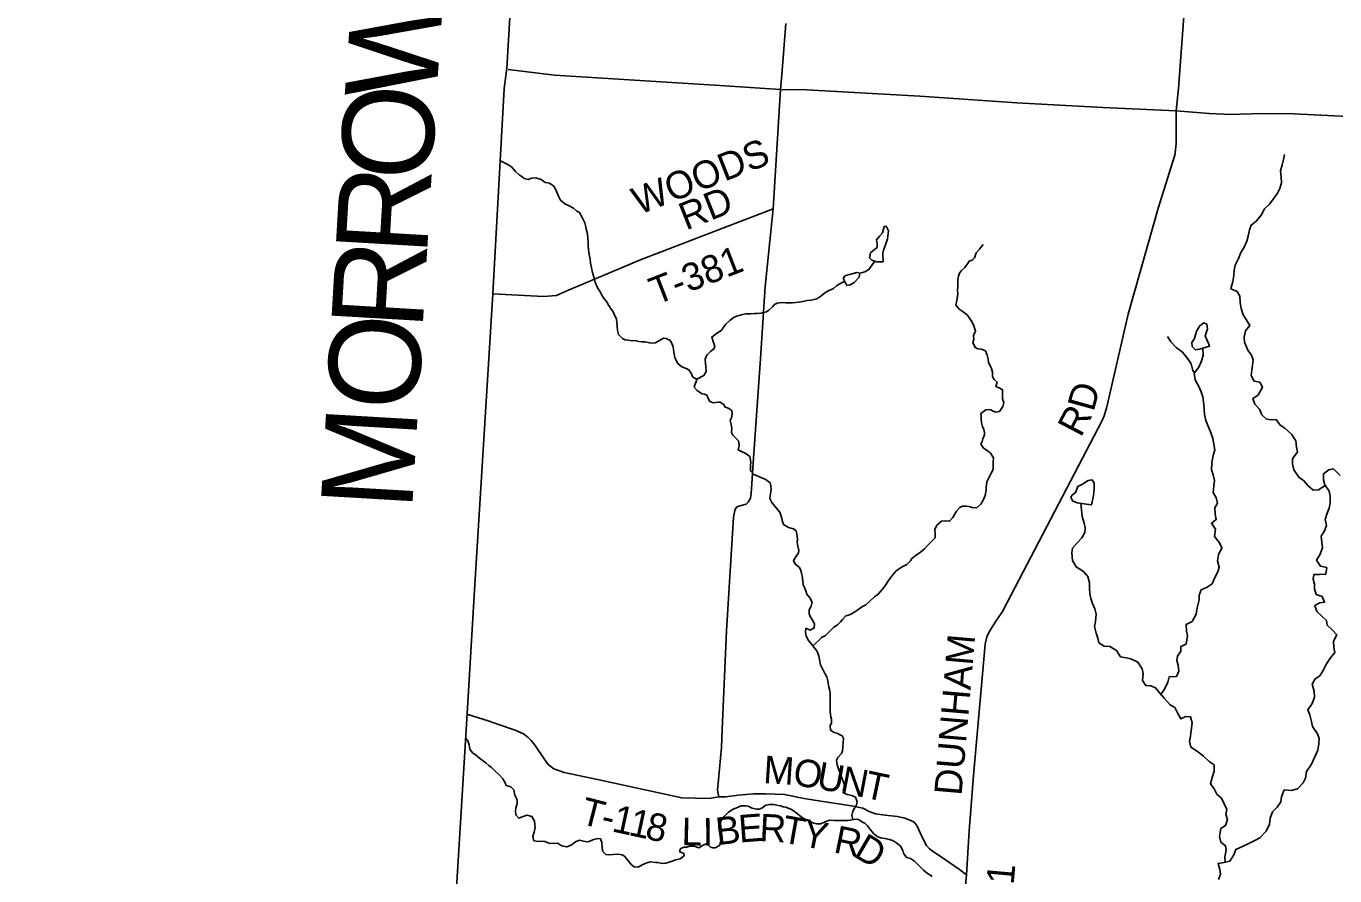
# Model space of a CAD drawing. Extents: x 1759416 to 2214760, y 252598 to 1116833.
# Drawn here: x 1923091 to 1937388, y 856505 to 865784 of the extents above; entities that cross this region are included whole.
import ezdxf

# ---------------------------------------------------------------- set-up
doc = ezdxf.new("R2010")
doc.units = 0
for name, color, linetype in [('GM_X_Adjacent_County', 7, 'Continuous'), ('GM_X_Adjacent_County_Text', 7, 'Continuous'), ('GM_X_County', 7, 'Continuous'), ('GM_X_County_Road', 7, 'Continuous'), ('GM_X_County_Road_Text', 7, 'Continuous'), ('GM_X_Minor_Lake', 7, 'Continuous'), ('GM_X_Minor_River', 7, 'Continuous'), ('GM_X_Township', 7, 'Continuous'), ('GM_X_Township_Road', 7, 'Continuous'), ('GM_X_Township_Road_Text', 7, 'Continuous'), ('GM_X_Township_ROW', 7, 'Continuous')]:
    doc.layers.add(name, color=color, linetype=linetype)

msp = doc.modelspace()

# ---------------------------------------------------------------- linework, layer by layer
at = {"layer": 'GM_X_Adjacent_County'}
msp.add_lwpolyline([(1928849, 873883), (1928341, 865325), (1928314, 865105), (1928189, 862861), (1927988, 859624), (1927907, 858279), (1927777, 856135), (1927658, 854184), (1924873, 854361), (1922111, 854537), (1916549, 854893), (1915609, 854967), (1909640, 855342), (1905546, 855583), (1900992, 855867), (1900447, 855895), (1900228, 855908), (1896895, 856116), (1891937, 856405), (1891588, 856432), (1890695, 856480), (1886895, 856734), (1882352, 856998)], dxfattribs=at)
at = {"layer": 'GM_X_County'}
msp.add_lwpolyline([(1922111, 854537), (1924873, 854361), (1927658, 854184), (1927777, 856135), (1927907, 858279), (1927988, 859624), (1928189, 862861), (1928314, 865105), (1928341, 865325), (1928849, 873883)], dxfattribs=at)
at = {"layer": 'GM_X_County_Road'}
for points in [[(1933312, 855652), (1933312, 855800), (1933323, 856082), (1933364, 856515), (1933394, 856995), (1933440, 857600), (1933567, 859034), (1933586, 859116), (1933612, 859170), (1933691, 859296), (1933744, 859371), (1933756, 859391), (1933894, 859659), (1934846, 861479), (1934867, 861530), (1934895, 861628), (1935130, 862640), (1935463, 863809), (1935640, 864375), (1935648, 864429), (1935653, 864508), (1935655, 864859), (1935678, 865103), (1935759, 866193)], [(1938278, 864760), (1936938, 864827), (1936606, 864831), (1936350, 864823), (1936247, 864821), (1936013, 864831), (1935655, 864859), (1934853, 864897), (1933912, 864947), (1932854, 865018), (1931621, 865090), (1931330, 865092), (1930669, 865137), (1928862, 865248), (1928358, 865310)]]:
    msp.add_lwpolyline(points, dxfattribs=at)
at = {"layer": 'GM_X_Minor_Lake'}
for points in [[(1932450, 863306), (1932458, 863336), (1932475, 863386), (1932501, 863462), (1932511, 863548), (1932485, 863599), (1932463, 863595), (1932447, 863527), (1932413, 863489), (1932381, 863449), (1932387, 863408), (1932389, 863368), (1932357, 863346), (1932315, 863308), (1932305, 863254), (1932328, 863230), (1932380, 863210), (1932452, 863210)], [(1932452, 863210), (1932450, 863306)], [(1932058, 862952), (1932094, 862958), (1932136, 862984), (1932190, 863044), (1932198, 863088), (1932164, 863094), (1932101, 863076), (1932055, 863063), (1932037, 863057), (1932015, 863033)], [(1932015, 863033), (1932058, 862952)], [(1936012, 862310), (1935971, 862402), (1935998, 862478), (1935991, 862528), (1935955, 862543), (1935913, 862513), (1935876, 862454), (1935853, 862374), (1935824, 862328), (1935830, 862286), (1935867, 862251), (1935909, 862257)], [(1935909, 862257), (1936019, 862291), (1936012, 862310)], [(1934734, 860572), (1934751, 860658), (1934760, 860730), (1934759, 860794), (1934735, 860829), (1934693, 860821), (1934632, 860784), (1934580, 860757), (1934555, 860691), (1934523, 860667), (1934502, 860645), (1934522, 860601), (1934574, 860580)], [(1934574, 860580), (1934727, 860556), (1934734, 860572)]]:
    msp.add_lwpolyline(points, dxfattribs=at)
at = {"layer": 'GM_X_Minor_River'}
for points in [[(1929015, 863827), (1928975, 863845), (1928927, 863883), (1928907, 863927), (1928887, 863973), (1928873, 864005), (1928856, 864035), (1928808, 864069), (1928762, 864078), (1928716, 864108), (1928660, 864126), (1928616, 864124), (1928574, 864110), (1928532, 864120), (1928505, 864142), (1928479, 864156), (1928437, 864198), (1928393, 864247), (1928347, 864277), (1928271, 864315)], [(1937283, 860767), (1937208, 860721), (1937150, 860716), (1937092, 860769), (1937049, 860820), (1936995, 860860), (1936938, 860937), (1936925, 861004), (1936926, 861060), (1936979, 861135), (1936970, 861188), (1936963, 861256), (1936916, 861327), (1936840, 861394), (1936789, 861427), (1936746, 861489), (1936694, 861486), (1936642, 861491), (1936590, 861540), (1936563, 861602), (1936514, 861657), (1936492, 861718), (1936549, 861755), (1936598, 861842), (1936567, 861895), (1936505, 861908), (1936474, 861970), (1936481, 862028), (1936489, 862079), (1936496, 862141), (1936477, 862191), (1936436, 862246), (1936401, 862332), (1936397, 862387), (1936410, 862457), (1936459, 862514), (1936420, 862581), (1936387, 862631), (1936364, 862700), (1936352, 862766), (1936351, 862834), (1936320, 862887), (1936252, 862916), (1936273, 862996), (1936286, 863062), (1936289, 863118), (1936298, 863174), (1936335, 863248), (1936362, 863312), (1936393, 863363), (1936426, 863437), (1936440, 863489), (1936455, 863559), (1936472, 863611), (1936527, 863654), (1936586, 863722), (1936616, 863785), (1936675, 863841), (1936726, 863908), (1936761, 863960), (1936786, 864012), (1936804, 864072), (1936803, 864136), (1936794, 864204), (1936811, 864268), (1936826, 864328), (1936837, 864382)], [(1931099, 860863), (1931071, 860877), (1931041, 860889), (1931005, 860929), (1931003, 860955), (1931005, 860989), (1931006, 861021), (1930996, 861086), (1930946, 861122), (1930914, 861134), (1930870, 861156), (1930880, 861204), (1930872, 861256), (1930845, 861284), (1930809, 861316), (1930795, 861346), (1930799, 861390), (1930793, 861433), (1930783, 861477), (1930795, 861505), (1930803, 861547), (1930801, 861585), (1930766, 861607), (1930722, 861625), (1930712, 861651), (1930672, 861677), (1930646, 861677), (1930600, 861671), (1930558, 861684), (1930544, 861710), (1930526, 861754), (1930500, 861764), (1930475, 861770), (1930447, 861788), (1930421, 861806), (1930389, 861842), (1930395, 861868), (1930411, 861902), (1930417, 861928), (1930373, 861950), (1930355, 861996), (1930330, 862031), (1930300, 862047), (1930254, 862063), (1930210, 862099), (1930182, 862153), (1930174, 862187), (1930168, 862221), (1930164, 862255), (1930155, 862297), (1930127, 862350), (1930081, 862374), (1930055, 862378), (1930011, 862350), (1929965, 862324), (1929937, 862322), (1929903, 862324), (1929851, 862336), (1929817, 862338), (1929783, 862342), (1929753, 862346), (1929690, 862351), (1929664, 862355), (1929636, 862359), (1929604, 862373), (1929562, 862415), (1929552, 862459), (1929548, 862503), (1929544, 862553), (1929539, 862585), (1929515, 862637), (1929503, 862666), (1929475, 862706), (1929457, 862734), (1929429, 862778), (1929399, 862818), (1929380, 862846), (1929358, 862890), (1929334, 862926), (1929308, 862988), (1929296, 863033), (1929286, 863067), (1929278, 863095), (1929266, 863145), (1929257, 863197), (1929251, 863241), (1929241, 863289), (1929235, 863341), (1929231, 863389), (1929229, 863417), (1929227, 863467), (1929222, 863516), (1929210, 863568), (1929206, 863594), (1929194, 863638), (1929176, 863672), (1929160, 863700), (1929136, 863748), (1929108, 863764), (1929069, 863796), (1929015, 863827)], [(1933528, 862258), (1933486, 862260), (1933458, 862274), (1933434, 862328), (1933444, 862362), (1933440, 862406), (1933462, 862452), (1933444, 862513), (1933422, 862559), (1933403, 862585), (1933373, 862627), (1933327, 862665), (1933285, 862695), (1933247, 862737), (1933257, 862787), (1933267, 862834), (1933270, 862862), (1933266, 862906), (1933268, 862938), (1933268, 862986), (1933270, 863014), (1933276, 863054), (1933288, 863086), (1933306, 863112), (1933344, 863150), (1933376, 863190), (1933392, 863216), (1933424, 863230), (1933452, 863254), (1933470, 863308), (1933502, 863346), (1933546, 863398)], [(1932198, 863088), (1932226, 863093), (1932254, 863101), (1932298, 863125), (1932362, 863217)], [(1930417, 861928), (1930495, 861968), (1930519, 862012), (1930515, 862072), (1930511, 862098), (1930509, 862146), (1930527, 862190), (1930572, 862236), (1930604, 862260), (1930614, 862286), (1930598, 862331), (1930580, 862389), (1930634, 862427), (1930682, 862461), (1930706, 862491), (1930730, 862525), (1930780, 862575), (1930824, 862606), (1930864, 862620), (1930916, 862636), (1930956, 862644), (1931004, 862644), (1931046, 862646), (1931076, 862646), (1931121, 862650), (1931147, 862656), (1931177, 862666), (1931205, 862684), (1931245, 862718), (1931267, 862746), (1931295, 862758), (1931347, 862766), (1931389, 862764), (1931419, 862761), (1931461, 862763), (1931495, 862765), (1931559, 862775), (1931593, 862781), (1931623, 862787), (1931667, 862793), (1931701, 862799), (1931729, 862805), (1931773, 862837), (1931815, 862873), (1931859, 862899), (1931908, 862915), (1931945, 862949), (1931974, 862965), (1932033, 862998)], [(1935855, 861997), (1935836, 862025), (1935817, 862098), (1935782, 862152), (1935723, 862223), (1935655, 862274), (1935596, 862337), (1935559, 862396)], [(1931685, 859018), (1931749, 859074), (1931781, 859108), (1931823, 859130), (1931869, 859176), (1931909, 859218), (1931959, 859250), (1931987, 859280), (1932009, 859306), (1932047, 859346), (1932087, 859356), (1932115, 859368), (1932145, 859388), (1932177, 859408), (1932207, 859430), (1932233, 859448), (1932265, 859464), (1932309, 859504), (1932357, 859550), (1932397, 859582), (1932447, 859636), (1932477, 859680), (1932505, 859718), (1932523, 859744), (1932555, 859788), (1932593, 859832), (1932619, 859854), (1932667, 859884), (1932713, 859904), (1932751, 859944), (1932765, 859970), (1932813, 860006), (1932861, 860040), (1932905, 860076), (1932943, 860118), (1932985, 860158), (1933021, 860196), (1933023, 860240), (1933016, 860288), (1933040, 860334), (1933090, 860378), (1933136, 860382), (1933179, 860378), (1933214, 860419), (1933232, 860452), (1933254, 860486), (1933292, 860526), (1933320, 860541), (1933362, 860543), (1933407, 860533), (1933433, 860523), (1933481, 860529), (1933521, 860565), (1933547, 860607), (1933569, 860657), (1933578, 860717), (1933578, 860745), (1933584, 860809), (1933606, 860851), (1933632, 860901), (1933654, 860943), (1933654, 860990), (1933656, 861026), (1933658, 861068), (1933626, 861120), (1933599, 861142), (1933549, 861176), (1933521, 861220), (1933535, 861248), (1933543, 861276), (1933559, 861320), (1933559, 861348), (1933553, 861380), (1933539, 861412), (1933527, 861457), (1933524, 861493), (1933524, 861527), (1933522, 861555), (1933574, 861595), (1933600, 861599), (1933628, 861593), (1933656, 861579), (1933683, 861570), (1933723, 861576), (1933759, 861632), (1933770, 861674), (1933758, 861715), (1933758, 861813), (1933728, 861829), (1933684, 861849), (1933698, 861895), (1933666, 861927), (1933649, 861959), (1933649, 862007), (1933637, 862047), (1933623, 862073), (1933605, 862114), (1933601, 862148), (1933591, 862192), (1933571, 862238), (1933528, 862258)], [(1935488, 858484), (1935531, 858552), (1935564, 858618), (1935579, 858678), (1935657, 858680), (1935682, 858740), (1935677, 858805), (1935663, 858855), (1935668, 858905), (1935705, 858959), (1935707, 859011), (1935762, 859036), (1935777, 859126), (1935768, 859176), (1935763, 859251), (1935829, 859284), (1935872, 859361), (1935885, 859433), (1935906, 859519), (1935907, 859570), (1935926, 859629), (1935994, 859659), (1936049, 859694), (1936072, 859756), (1936109, 859824), (1936125, 859877), (1936104, 859946), (1936117, 860010), (1936152, 860088), (1936129, 860140), (1936072, 860211), (1936083, 860289), (1936040, 860356), (1936092, 860395), (1936079, 860454), (1936078, 860522), (1936107, 860576), (1936092, 860632), (1936058, 860691), (1936065, 860759), (1936072, 860823), (1936059, 860883), (1936042, 860937), (1936043, 861014), (1936060, 861094), (1936075, 861156), (1936067, 861220), (1936056, 861282), (1936029, 861353), (1936000, 861423), (1935977, 861476), (1935962, 861544), (1935960, 861598), (1935957, 861651), (1935946, 861735), (1935929, 861789), (1935900, 861856), (1935863, 861923), (1935852, 861993), (1935901, 862060), (1935929, 862120), (1935950, 862186), (1935946, 862268)], [(1932121, 857119), (1932110, 857162), (1932120, 857206), (1932134, 857234), (1932158, 857270), (1932168, 857314), (1932152, 857363), (1932112, 857383), (1932064, 857393), (1932038, 857399), (1932018, 857435), (1932027, 857479), (1932027, 857505), (1932005, 857567), (1931985, 857615), (1931975, 857645), (1931967, 857674), (1931949, 857718), (1931943, 857768), (1931959, 857796), (1931997, 857840), (1932008, 857870), (1932012, 857910), (1932016, 857962), (1932020, 858006), (1932004, 858032), (1931948, 858064), (1931918, 858070), (1931876, 858094), (1931875, 858147), (1931887, 858173), (1931889, 858217), (1931883, 858243), (1931873, 858295), (1931873, 858415), (1931875, 858441), (1931873, 858501), (1931868, 858541), (1931860, 858567), (1931852, 858609), (1931850, 858635), (1931838, 858678), (1931814, 858720), (1931770, 858808), (1931757, 858868), (1931751, 858904), (1931741, 858936), (1931727, 858962), (1931697, 859002), (1931677, 859028), (1931637, 859075), (1931612, 859121), (1931604, 859167), (1931610, 859209), (1931656, 859189), (1931700, 859213), (1931704, 859257), (1931682, 859297), (1931654, 859337), (1931644, 859365), (1931646, 859411), (1931668, 859451), (1931676, 859493), (1931652, 859541), (1931621, 859582), (1931607, 859616), (1931593, 859652), (1931581, 859684), (1931575, 859728), (1931567, 859782), (1931559, 859824), (1931551, 859850), (1931534, 859876), (1931490, 859910), (1931474, 859947), (1931498, 859987), (1931528, 860033), (1931532, 860059), (1931520, 860105), (1931514, 860149), (1931516, 860175), (1931514, 860215), (1931501, 860273), (1931475, 860293), (1931419, 860309), (1931365, 860341), (1931351, 860386), (1931345, 860412), (1931337, 860442), (1931324, 860478), (1931286, 860522), (1931238, 860582), (1931216, 860626), (1931218, 860656), (1931226, 860698), (1931230, 860728), (1931226, 860764), (1931219, 860795), (1931175, 860829), (1931145, 860843), (1931099, 860863)], [(1936117, 856464), (1936140, 856522), (1936133, 856574), (1936112, 856641), (1936180, 856652), (1936240, 856665), (1936283, 856735), (1936306, 856793), (1936385, 856830), (1936457, 856861), (1936515, 856892), (1936570, 856921), (1936639, 856993), (1936674, 857068), (1936681, 857135), (1936708, 857204), (1936759, 857254), (1936797, 857313), (1936806, 857368), (1936835, 857443), (1936909, 857438), (1936979, 857455), (1937042, 857521), (1937067, 857573), (1937078, 857643), (1937133, 857726), (1937166, 857798), (1937201, 857878), (1937214, 857946), (1937215, 858004), (1937200, 858056), (1937145, 858137), (1937133, 858189), (1937114, 858264), (1937093, 858316), (1937140, 858386), (1937165, 858456), (1937162, 858522), (1937141, 858598), (1937174, 858658), (1937224, 858689), (1937265, 858755), (1937296, 858821), (1937341, 858884), (1937386, 858944), (1937377, 858998), (1937372, 859069), (1937408, 859138), (1937357, 859193), (1937304, 859242), (1937296, 859292), (1937243, 859345), (1937192, 859390), (1937169, 859458), (1937225, 859486), (1937275, 859493), (1937248, 859554), (1937184, 859576), (1937167, 859639), (1937164, 859689), (1937152, 859743), (1937157, 859795), (1937219, 859797), (1937289, 859800), (1937300, 859872), (1937232, 859885), (1937189, 859951), (1937222, 860009), (1937253, 860087), (1937244, 860149), (1937237, 860215), (1937270, 860267), (1937298, 860331), (1937283, 860395), (1937304, 860465), (1937327, 860521), (1937338, 860579), (1937337, 860651), (1937324, 860706), (1937278, 860774), (1937263, 860831), (1937264, 860895), (1937323, 860938), (1937373, 860950), (1937446, 860876)], [(1936188, 856654), (1936187, 856714), (1936202, 856784), (1936194, 856834), (1936143, 856871), (1936126, 856935), (1936143, 857023), (1936193, 857053), (1936214, 857121), (1936197, 857175), (1936206, 857229), (1936179, 857290), (1936149, 857352), (1936098, 857395), (1936071, 857454), (1936029, 857510), (1936048, 857580), (1936071, 857648), (1936070, 857716), (1936013, 857755), (1935951, 857812), (1935886, 857863), (1935815, 857910), (1935800, 857977), (1935810, 858029), (1935819, 858091), (1935828, 858175), (1935811, 858243), (1935759, 858244), (1935707, 858219), (1935671, 858277), (1935640, 858344), (1935587, 858371), (1935524, 858446), (1935474, 858498), (1935429, 858559), (1935377, 858580), (1935323, 858583), (1935286, 858639), (1935295, 858713), (1935282, 858766), (1935235, 858837), (1935159, 858876), (1935107, 858886), (1935045, 858895), (1935004, 858966), (1934931, 859011), (1934869, 859014), (1934811, 859051), (1934798, 859101), (1934779, 859154), (1934761, 859226), (1934774, 859282), (1934779, 859362), (1934764, 859422), (1934739, 859479), (1934722, 859533), (1934712, 859584), (1934707, 859646), (1934706, 859706), (1934689, 859774), (1934643, 859827), (1934560, 859878), (1934521, 859947), (1934514, 860031), (1934523, 860085), (1934576, 860145), (1934622, 860196), (1934655, 860254), (1934660, 860304), (1934649, 860355), (1934626, 860429), (1934613, 860574)], [(1927894, 858010), (1927916, 857979), (1927930, 857935), (1927936, 857887), (1927966, 857847), (1927994, 857829), (1928042, 857790), (1928087, 857758), (1928113, 857738), (1928145, 857710), (1928171, 857692), (1928215, 857646), (1928257, 857606), (1928298, 857563), (1928324, 857521), (1928334, 857491), (1928384, 857477), (1928420, 857443), (1928428, 857385), (1928454, 857335), (1928455, 857295), (1928441, 857245), (1928435, 857215), (1928439, 857170), (1928473, 857134), (1928521, 857154), (1928565, 857166), (1928615, 857152), (1928645, 857102), (1928648, 857060), (1928650, 857032), (1928642, 856982), (1928626, 856934), (1928638, 856888), (1928684, 856881), (1928712, 856885), (1928758, 856881), (1928810, 856857), (1928897, 856861), (1928943, 856833), (1928997, 856821), (1929045, 856841), (1929091, 856876), (1929137, 856894), (1929163, 856888), (1929213, 856876), (1929241, 856880), (1929289, 856902), (1929339, 856914), (1929365, 856910), (1929378, 856868), (1929382, 856812), (1929392, 856772), (1929424, 856738), (1929452, 856735), (1929502, 856739), (1929556, 856741), (1929600, 856733), (1929626, 856721), (1929671, 856665), (1929705, 856625), (1929733, 856603), (1929777, 856599), (1929821, 856626), (1929873, 856648), (1929913, 856658), (1929965, 856652), (1929993, 856650), (1930025, 856642), (1930050, 856640), (1930078, 856642), (1930104, 856650), (1930158, 856670), (1930186, 856680), (1930234, 856692), (1930278, 856724), (1930274, 856750), (1930230, 856766), (1930236, 856798), (1930276, 856816), (1930306, 856816), (1930340, 856828), (1930388, 856828), (1930440, 856811), (1930486, 856841), (1930532, 856859), (1930566, 856819), (1930592, 856809), (1930618, 856811), (1930664, 856837), (1930680, 856883), (1930680, 856921), (1930674, 856949), (1930660, 857003), (1930658, 857035), (1930666, 857071), (1930692, 857121), (1930718, 857155), (1930762, 857199)], [(1930762, 857199), (1930814, 857231), (1930844, 857245), (1930902, 857271), (1930950, 857271), (1930980, 857265), (1931022, 857243), (1931072, 857233), (1931098, 857233), (1931126, 857243), (1931170, 857275), (1931214, 857285), (1931258, 857282), (1931305, 857274), (1931333, 857268), (1931361, 857260), (1931389, 857254), (1931417, 857244), (1931445, 857232), (1931475, 857216), (1931517, 857182), (1931557, 857150), (1931603, 857121), (1931646, 857101), (1931696, 857079), (1931724, 857073), (1931774, 857071), (1931820, 857095), (1931868, 857111), (1931918, 857109), (1932020, 857108), (1932066, 857110), (1932091, 857114), (1932133, 857120), (1932173, 857122), (1932201, 857110), (1932229, 857092), (1932255, 857078), (1932281, 857052), (1932315, 857008), (1932351, 856965), (1932396, 856929), (1932424, 856921), (1932450, 856915), (1932492, 856909), (1932518, 856901), (1932560, 856889), (1932602, 856863), (1932642, 856827), (1932669, 856782), (1932675, 856752), (1932709, 856706), (1932753, 856694), (1932797, 856664), (1932821, 856638), (1932865, 856594), (1932894, 856566), (1932936, 856531), (1932962, 856515), (1932990, 856497)]]:
    msp.add_lwpolyline(points, dxfattribs=at)
at = {"layer": 'GM_X_Township'}
msp.add_lwpolyline([(1955719, 867780), (1955479, 863482), (1955089, 857295), (1954965, 855237), (1954934, 854794), (1954857, 853953), (1954834, 853587), (1954819, 853377), (1954824, 853243), (1954815, 852558), (1952245, 852636), (1948542, 852934), (1942395, 853325), (1938291, 853555), (1932926, 853843), (1930979, 853969), (1927658, 854184), (1927777, 856135), (1927907, 858279), (1927988, 859624), (1928189, 862861), (1928314, 865105), (1928341, 865325), (1928849, 873883)], dxfattribs=at)
at = {"layer": 'GM_X_Township_Road'}
for points in [[(1931390, 865814), (1931345, 865251), (1931330, 865092), (1931250, 863788), (1931164, 862940), (1931112, 862154), (1931038, 861065), (1931011, 860679), (1931002, 860631), (1930980, 860586), (1930956, 860565), (1930901, 860549), (1930865, 860538), (1930848, 860526), (1930831, 860495), (1930817, 860423), (1930742, 859182), (1930696, 858103), (1930687, 857906), (1930644, 857442), (1930657, 857368)], [(1931250, 863788), (1929790, 863227), (1929688, 863184)], [(1929688, 863184), (1929205, 862982)], [(1933364, 856515), (1933288, 856573), (1933075, 856720), (1933004, 856766), (1932961, 856800), (1932926, 856836), (1932883, 856921), (1932822, 857055), (1932793, 857090), (1932757, 857110), (1932691, 857136), (1932609, 857154), (1932475, 857167), (1932371, 857183), (1932300, 857206), (1932230, 857243), (1932107, 857271), (1931773, 857321), (1931589, 857351), (1931377, 857394), (1931168, 857401), (1931038, 857399), (1930869, 857386), (1930733, 857366), (1930657, 857368), (1930551, 857349), (1930252, 857355), (1929334, 857557), (1928969, 857635), (1928854, 857672), (1928792, 857720), (1928749, 857782), (1928651, 857927), (1928609, 857982), (1928571, 858019), (1928523, 858056), (1928431, 858094), (1928261, 858153), (1928137, 858196), (1927917, 858265)]]:
    msp.add_lwpolyline(points, dxfattribs=at)
at = {"layer": 'GM_X_Township_ROW'}
msp.add_lwpolyline([(1929205, 862982), (1928998, 862895), (1928883, 862842), (1928744, 862831), (1928189, 862861)], dxfattribs=at)

# ---------------------------------------------------------------- texts
at = {"layer": 'GM_X_Adjacent_County_Text'}
for s, rotation, p in [('W', 85.9958, (1927568, 864960)), ('O', 86.5683, (1927515, 864080)), ('R', 86.6523, (1927468, 863267)), ('R', 86.6589, (1927420, 862455)), ('O', 86.6574, (1927369, 861572)), ('M', 86.6576, (1927306, 860487))]:
    msp.add_text(s, height=1000, rotation=rotation, dxfattribs=at).set_placement(p)
at = {"layer": 'GM_X_County_Road_Text'}
for s, rotation, p in [('D', 74.461, (1934751, 861565)), ('R', 62.3876, (1934612, 861284)), ('DUNHAM', 85.1119, (1933309, 857375)), ('C-1', 84.8444, (1933840, 855981))]:
    msp.add_text(s, height=300, rotation=rotation, dxfattribs=at).set_placement(p)
at = {"layer": 'GM_X_Township_Road_Text'}
for s, rotation, p in [('WOODS', 21.3478, (1929785, 863720)), ('RD', 21.7092, (1930299, 863551)), ('T-381', 21.2791, (1929973, 862737)), ('M', 356.3113, (1931138, 857519)), ('O', 350.8395, (1931456, 857499)), ('U', 350.0119, (1931715, 857457)), ('N', 349.1044, (1931974, 857412)), ('T', 348.0639, (1932232, 857362)), ('T', 345.6031, (1929129, 857077)), ('1', 347.7227, (1929479, 856992)), ('-', 347.5009, (1929357, 857019)), ('1', 347.8147, (1929660, 856952)), ('8', 347.8481, (1929841, 856913)), ('L', 358.4527, (1930248, 856841)), ('I', 0.7234, (1930485, 856835)), ('B', 6.7221, (1930642, 856839)), ('E', 4.3284, (1930883, 856868)), ('R', 357.1302, (1931097, 856884)), ('T', 349.8197, (1931333, 856873)), ('Y', 348.4729, (1931552, 856834)), ('R', 348.451, (1931901, 856763)), ('D', 329.7572, (1932118, 856722))]:
    msp.add_text(s, height=300, rotation=rotation, dxfattribs=at).set_placement(p)

doc.saveas('drawing.dxf')
